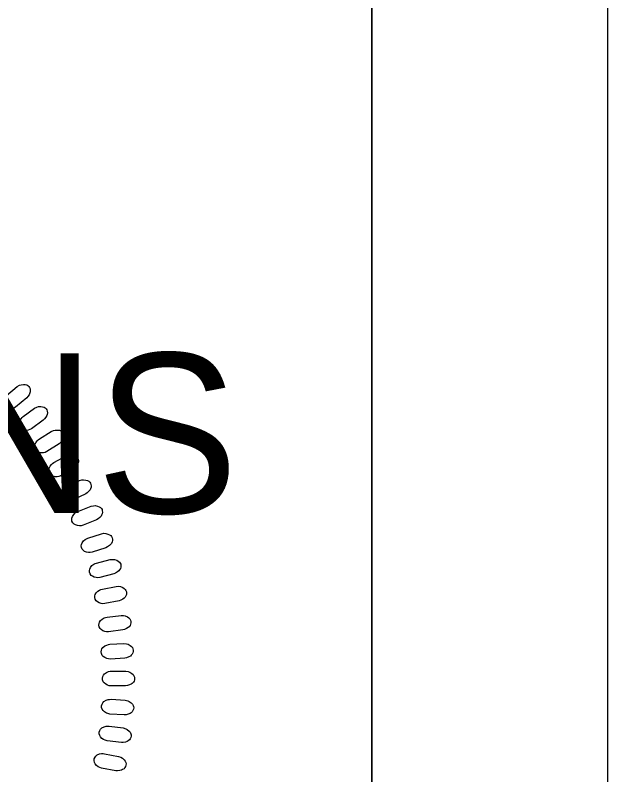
# Model space of a CAD drawing. Extents: x 1487909 to 1489267, y 497866 to 499814.
# Drawn here: x 1489047.39 to 1489051.66, y 497964.87 to 497970.35 of the extents above; entities that cross this region are included whole.
import ezdxf

# ---------------------------------------------------------------- set-up
doc = ezdxf.new("R2010")
doc.units = 0
for name, color, linetype in [('Old_Level_9', 7, 'Continuous'), ('Sheet Plot Border Outside CELL', 7, 'Continuous'), ('Sheet Sticker Incomplete CELL', 7, 'Continuous'), ('Sheet Typical CELL', 7, 'Continuous')]:
    doc.layers.add(name, color=color, linetype=linetype)

msp = doc.modelspace()

# ---------------------------------------------------------------- linework, layer by layer
at = {"layer": 'Old_Level_9'}
msp.add_lwpolyline([(1489047.3298, 497967.6088), (1489047.4083, 497967.6737), (1489047.4243, 497967.6829), (1489047.436, 497967.6869), (1489047.4528, 497967.6887), (1489047.4649, 497967.6883), (1489047.476, 497967.6853), (1489047.484, 497967.6807), (1489047.4913, 497967.6746), (1489047.4959, 497967.6664), (1489047.5003, 497967.6571), (1489047.502, 497967.6473), (1489047.5012, 497967.6353), (1489047.4992, 497967.6273), (1489047.4932, 497967.615), (1489047.4849, 497967.6018), (1489047.4759, 497967.5919), (1489047.3959, 497967.525), (1489047.3839, 497967.5174)], dxfattribs=at)
for points in [[(1489047.451, 497967.4575), (1489047.5334, 497967.5173), (1489047.5499, 497967.5255), (1489047.5619, 497967.5288), (1489047.5788, 497967.5296), (1489047.5908, 497967.5284), (1489047.6016, 497967.5247), (1489047.6094, 497967.5197), (1489047.6163, 497967.5131), (1489047.6204, 497967.5046), (1489047.6242, 497967.4951), (1489047.6253, 497967.4852), (1489047.6237, 497967.4733), (1489047.6213, 497967.4653), (1489047.6145, 497967.4535), (1489047.6053, 497967.4408), (1489047.5958, 497967.4315), (1489047.5117, 497967.3697), (1489047.4992, 497967.363), (1489047.4876, 497967.3591), (1489047.4726, 497967.3574), (1489047.4577, 497967.3581), (1489047.4476, 497967.3607), (1489047.4359, 497967.3684), (1489047.4273, 497967.3774), (1489047.4227, 497967.3894), (1489047.421, 497967.3989), (1489047.4214, 497967.4123), (1489047.427, 497967.4286), (1489047.4358, 497967.4419), (1489047.443, 497967.4502)], [(1489047.5672, 497967.296), (1489047.6532, 497967.3505), (1489047.6703, 497967.3577), (1489047.6824, 497967.3602), (1489047.6992, 497967.3599), (1489047.7113, 497967.358), (1489047.7218, 497967.3537), (1489047.7293, 497967.3481), (1489047.7357, 497967.3411), (1489047.7393, 497967.3324), (1489047.7425, 497967.3226), (1489047.7429, 497967.3127), (1489047.7406, 497967.3009), (1489047.7377, 497967.2931), (1489047.7301, 497967.2817), (1489047.7202, 497967.2696), (1489047.7101, 497967.2609), (1489047.6223, 497967.2045), (1489047.6094, 497967.1986), (1489047.5976, 497967.1956), (1489047.5825, 497967.1947), (1489047.5677, 497967.1964), (1489047.5578, 497967.1996), (1489047.5466, 497967.208), (1489047.5386, 497967.2176), (1489047.5347, 497967.2298), (1489047.5336, 497967.2394), (1489047.5349, 497967.2528), (1489047.5414, 497967.2686), (1489047.5511, 497967.2814), (1489047.5588, 497967.2892)], [(1489047.6719, 497967.1258), (1489047.7612, 497967.1749), (1489047.7786, 497967.1809), (1489047.7908, 497967.1827), (1489047.8077, 497967.1814), (1489047.8195, 497967.1787), (1489047.8298, 497967.1736), (1489047.8369, 497967.1676), (1489047.8428, 497967.1603), (1489047.8458, 497967.1513), (1489047.8484, 497967.1414), (1489047.8483, 497967.1315), (1489047.8452, 497967.1198), (1489047.8418, 497967.1123), (1489047.8336, 497967.1014), (1489047.8229, 497967.0899), (1489047.8122, 497967.0819), (1489047.7211, 497967.0311), (1489047.7079, 497967.026), (1489047.6959, 497967.0237), (1489047.6807, 497967.0239), (1489047.6661, 497967.0264), (1489047.6564, 497967.0303), (1489047.6458, 497967.0393), (1489047.6384, 497967.0494), (1489047.6353, 497967.0618), (1489047.6347, 497967.0715), (1489047.6369, 497967.0847), (1489047.6445, 497967.1002), (1489047.6549, 497967.1123), (1489047.6631, 497967.1196)], [(1489047.7638, 497966.953), (1489047.8559, 497966.9963), (1489047.8737, 497967.0012), (1489047.8861, 497967.0023), (1489047.9028, 497966.9998), (1489047.9145, 497966.9963), (1489047.9244, 497966.9908), (1489047.9311, 497966.9843), (1489047.9366, 497966.9766), (1489047.939, 497966.9675), (1489047.941, 497966.9574), (1489047.9402, 497966.9475), (1489047.9364, 497966.9361), (1489047.9325, 497966.9288), (1489047.9236, 497966.9184), (1489047.9123, 497966.9076), (1489047.9011, 497966.9003), (1489047.8069, 497966.8553), (1489047.7934, 497966.8511), (1489047.7813, 497966.8495), (1489047.7663, 497966.8506), (1489047.7518, 497966.8541), (1489047.7423, 497966.8585), (1489047.7323, 497966.8682), (1489047.7255, 497966.8788), (1489047.7232, 497966.8914), (1489047.7233, 497966.901), (1489047.7263, 497966.9141), (1489047.7348, 497966.9291), (1489047.7459, 497966.9405), (1489047.7546, 497966.9473)], [(1489047.8451, 497966.7736), (1489047.9398, 497966.811), (1489047.9579, 497966.8148), (1489047.9702, 497966.8151), (1489047.9867, 497966.8116), (1489047.9982, 497966.8074), (1489048.0078, 497966.8012), (1489048.014, 497966.7944), (1489048.019, 497966.7863), (1489048.0208, 497966.777), (1489048.0222, 497966.7669), (1489048.0208, 497966.757), (1489048.0163, 497966.7459), (1489048.012, 497966.7388), (1489048.0025, 497966.7291), (1489047.9905, 497966.719), (1489047.9788, 497966.7124), (1489047.882, 497966.6734), (1489047.8683, 497966.67), (1489047.8561, 497966.6692), (1489047.8411, 497966.6713), (1489047.8269, 497966.6756), (1489047.8177, 497966.6807), (1489047.8083, 497966.691), (1489047.8022, 497966.702), (1489047.8008, 497966.7147), (1489047.8014, 497966.7243), (1489047.8052, 497966.7372), (1489047.8147, 497966.7515), (1489047.8265, 497966.7622), (1489047.8356, 497966.7685)], [(1489047.9176, 497966.5815), (1489048.0145, 497966.6129), (1489048.0328, 497966.6156), (1489048.0452, 497966.6151), (1489048.0614, 497966.6105), (1489048.0726, 497966.6057), (1489048.0818, 497966.5989), (1489048.0876, 497966.5917), (1489048.092, 497966.5833), (1489048.0933, 497966.5739), (1489048.094, 497966.5637), (1489048.092, 497966.554), (1489048.0868, 497966.5431), (1489048.0821, 497966.5364), (1489048.0719, 497966.5272), (1489048.0593, 497966.5179), (1489048.0473, 497966.512), (1489047.9482, 497966.4792), (1489047.9343, 497966.4767), (1489047.9221, 497966.4767), (1489047.9073, 497966.4796), (1489047.8934, 497966.4849), (1489047.8845, 497966.4905), (1489047.8758, 497966.5014), (1489047.8704, 497966.5127), (1489047.8697, 497966.5255), (1489047.871, 497966.535), (1489047.8756, 497966.5477), (1489047.8859, 497966.5614), (1489047.8983, 497966.5714), (1489047.9078, 497966.577)], [(1489047.9795, 497966.4012), (1489048.0781, 497966.4264), (1489048.0965, 497966.4279), (1489048.1088, 497966.4266), (1489048.1248, 497966.4211), (1489048.1356, 497966.4156), (1489048.1443, 497966.4082), (1489048.1497, 497966.4006), (1489048.1536, 497966.392), (1489048.1543, 497966.3826), (1489048.1543, 497966.3723), (1489048.1518, 497966.3627), (1489048.1459, 497966.3522), (1489048.1407, 497966.3458), (1489048.13, 497966.3373), (1489048.1168, 497966.3287), (1489048.1045, 497966.3237), (1489048.0036, 497966.2972), (1489047.9895, 497966.2955), (1489047.9773, 497966.2962), (1489047.9627, 497966.3001), (1489047.9491, 497966.3062), (1489047.9407, 497966.3124), (1489047.9327, 497966.3238), (1489047.928, 497966.3354), (1489047.9281, 497966.3483), (1489047.93, 497966.3577), (1489047.9354, 497966.37), (1489047.9465, 497966.3831), (1489047.9596, 497966.3922), (1489047.9694, 497966.3973)], [(1489048.0218, 497966.214), (1489048.1218, 497966.2331), (1489048.1403, 497966.2334), (1489048.1525, 497966.2314), (1489048.168, 497966.2248), (1489048.1785, 497966.2186), (1489048.1868, 497966.2107), (1489048.1916, 497966.2028), (1489048.195, 497966.194), (1489048.1951, 497966.1845), (1489048.1945, 497966.1743), (1489048.1913, 497966.1649), (1489048.1848, 497966.1548), (1489048.1792, 497966.1486), (1489048.168, 497966.1408), (1489048.1543, 497966.1332), (1489048.1417, 497966.1289), (1489048.0393, 497966.1087), (1489048.0251, 497966.108), (1489048.0131, 497966.1095), (1489047.9987, 497966.1143), (1489047.9855, 497966.1213), (1489047.9775, 497966.1279), (1489047.9702, 497966.1398), (1489047.9663, 497966.1517), (1489047.9672, 497966.1645), (1489047.9696, 497966.1738), (1489047.9758, 497966.1857), (1489047.9877, 497966.198), (1489048.0014, 497966.2064), (1489048.0115, 497966.2108)], [(1489048.0548, 497966.0116), (1489048.1559, 497966.0243), (1489048.1743, 497966.0235), (1489048.1864, 497966.0207), (1489048.2015, 497966.0132), (1489048.2115, 497966.0063), (1489048.2193, 497965.9979), (1489048.2236, 497965.9897), (1489048.2264, 497965.9807), (1489048.2259, 497965.9713), (1489048.2247, 497965.9611), (1489048.2209, 497965.9518), (1489048.2138, 497965.9422), (1489048.2078, 497965.9365), (1489048.1962, 497965.9294), (1489048.182, 497965.9225), (1489048.1691, 497965.919), (1489048.0657, 497965.9054), (1489048.0515, 497965.9055), (1489048.0395, 497965.9078), (1489048.0255, 497965.9135), (1489048.0128, 497965.9213), (1489048.0052, 497965.9284), (1489047.9986, 497965.9407), (1489047.9955, 497965.9529), (1489047.9972, 497965.9656), (1489048.0003, 497965.9747), (1489048.0072, 497965.9862), (1489048.0199, 497965.9978), (1489048.034, 497966.0052), (1489048.0443, 497966.009)], [(1489048.075, 497965.8153), (1489048.1767, 497965.8216), (1489048.195, 497965.8197), (1489048.2069, 497965.8161), (1489048.2215, 497965.8077), (1489048.2311, 497965.8002), (1489048.2383, 497965.7913), (1489048.2421, 497965.7829), (1489048.2443, 497965.7737), (1489048.2433, 497965.7643), (1489048.2414, 497965.7542), (1489048.237, 497965.7453), (1489048.2293, 497965.7361), (1489048.223, 497965.7307), (1489048.211, 497965.7243), (1489048.1964, 497965.7184), (1489048.1833, 497965.7158), (1489048.0792, 497965.7086), (1489048.0651, 497965.7096), (1489048.0533, 497965.7127), (1489048.0396, 497965.7192), (1489048.0275, 497965.7278), (1489048.0203, 497965.7354), (1489048.0145, 497965.7481), (1489048.0121, 497965.7604), (1489048.0147, 497965.773), (1489048.0183, 497965.7819), (1489048.0259, 497965.793), (1489048.0393, 497965.8037), (1489048.0538, 497965.8103), (1489048.0644, 497965.8134)], [(1489048.0874, 497965.6219), (1489048.1893, 497965.6219), (1489048.2074, 497965.6187), (1489048.219, 497965.6144), (1489048.2331, 497965.6051), (1489048.2422, 497965.597), (1489048.2488, 497965.5877), (1489048.2521, 497965.5791), (1489048.2538, 497965.5697), (1489048.2521, 497965.5604), (1489048.2496, 497965.5505), (1489048.2447, 497965.5418), (1489048.2364, 497965.5331), (1489048.2298, 497965.5282), (1489048.2173, 497965.5226), (1489048.2024, 497965.5176), (1489048.1892, 497965.5158), (1489048.0849, 497965.5152), (1489048.0709, 497965.517), (1489048.0592, 497965.5208), (1489048.046, 497965.5282), (1489048.0344, 497965.5375), (1489048.0278, 497965.5456), (1489048.0228, 497965.5586), (1489048.0212, 497965.571), (1489048.0245, 497965.5835), (1489048.0287, 497965.5921), (1489048.0369, 497965.6027), (1489048.051, 497965.6126), (1489048.0659, 497965.6182), (1489048.0767, 497965.6207)], [(1489048.0847, 497965.4193), (1489048.1863, 497965.4129), (1489048.2042, 497965.4086), (1489048.2155, 497965.4036), (1489048.2291, 497965.3934), (1489048.2376, 497965.3848), (1489048.2436, 497965.3751), (1489048.2464, 497965.3662), (1489048.2474, 497965.3568), (1489048.2452, 497965.3476), (1489048.2421, 497965.3379), (1489048.2366, 497965.3295), (1489048.2278, 497965.3214), (1489048.2209, 497965.3169), (1489048.2081, 497965.3121), (1489048.1929, 497965.3081), (1489048.1796, 497965.307), (1489048.0754, 497965.313), (1489048.0616, 497965.3157), (1489048.0502, 497965.3202), (1489048.0375, 497965.3284), (1489048.0265, 497965.3385), (1489048.0204, 497965.3469), (1489048.0162, 497965.3603), (1489048.0154, 497965.3728), (1489048.0195, 497965.3849), (1489048.0242, 497965.3933), (1489048.0331, 497965.4033), (1489048.0477, 497965.4123), (1489048.063, 497965.417), (1489048.0738, 497965.4187)], [(1489048.0708, 497965.2251), (1489048.1719, 497965.2123), (1489048.1895, 497965.2069), (1489048.2005, 497965.2012), (1489048.2134, 497965.1902), (1489048.2214, 497965.181), (1489048.2267, 497965.171), (1489048.2289, 497965.162), (1489048.2294, 497965.1525), (1489048.2266, 497965.1435), (1489048.2228, 497965.1339), (1489048.2168, 497965.126), (1489048.2075, 497965.1184), (1489048.2004, 497965.1143), (1489048.1873, 497965.1103), (1489048.1719, 497965.1073), (1489048.1585, 497965.1071), (1489048.055, 497965.1196), (1489048.0412, 497965.1232), (1489048.0302, 497965.1284), (1489048.018, 497965.1374), (1489048.0077, 497965.1481), (1489048.0022, 497965.1569), (1489047.9989, 497965.1705), (1489047.9988, 497965.183), (1489048.0037, 497965.1949), (1489048.0088, 497965.203), (1489048.0183, 497965.2124), (1489048.0336, 497965.2204), (1489048.0491, 497965.2242), (1489048.06, 497965.2252)], [(1489048.0379, 497965.027), (1489048.1379, 497965.0078), (1489048.1552, 497965.0014), (1489048.1658, 497964.995), (1489048.1779, 497964.9832), (1489048.1853, 497964.9735), (1489048.1901, 497964.9632), (1489048.1917, 497964.954), (1489048.1916, 497964.9446), (1489048.1882, 497964.9357), (1489048.1839, 497964.9264), (1489048.1774, 497964.9189), (1489048.1676, 497964.9119), (1489048.1602, 497964.9082), (1489048.1469, 497964.9051), (1489048.1314, 497964.903), (1489048.118, 497964.9037), (1489048.0155, 497964.9226), (1489048.002, 497964.9271), (1489047.9913, 497964.9329), (1489047.9797, 497964.9428), (1489047.9701, 497964.954), (1489047.965, 497964.9632), (1489047.9626, 497964.9769), (1489047.9633, 497964.9895), (1489047.9689, 497965.001), (1489047.9746, 497965.0088), (1489047.9847, 497965.0176), (1489048.0004, 497965.0247), (1489048.0161, 497965.0274), (1489048.0271, 497965.0277)]]:
    msp.add_lwpolyline(points, close=True, dxfattribs=at)
at = {"layer": 'Sheet Plot Border Outside CELL'}
msp.add_lwpolyline([(1489051.6636, 497976.2214), (1488883.2636, 497976.2214), (1488883.2636, 497866.2214), (1489051.6636, 497866.2214)], close=True, dxfattribs=at)
at = {"layer": 'Sheet Typical CELL'}
for points in [[(1489049.9636, 497973.7214), (1488899.9636, 497973.7214), (1488899.9636, 497868.7214), (1489049.9636, 497868.7214)], [(1489039.9636, 497971.2164), (1489049.9636, 497971.2164), (1489049.9636, 497959.9664), (1489039.9636, 497959.9664)]]:
    msp.add_lwpolyline(points, close=True, dxfattribs=at)

# ---------------------------------------------------------------- texts
at = {"layer": 'Sheet Sticker Incomplete CELL'}
msp.add_text('INCOMPLETE PLANS', height=1.152, dxfattribs=at).set_placement((1489033.5086, 497966.7614))

doc.saveas('drawing.dxf')
